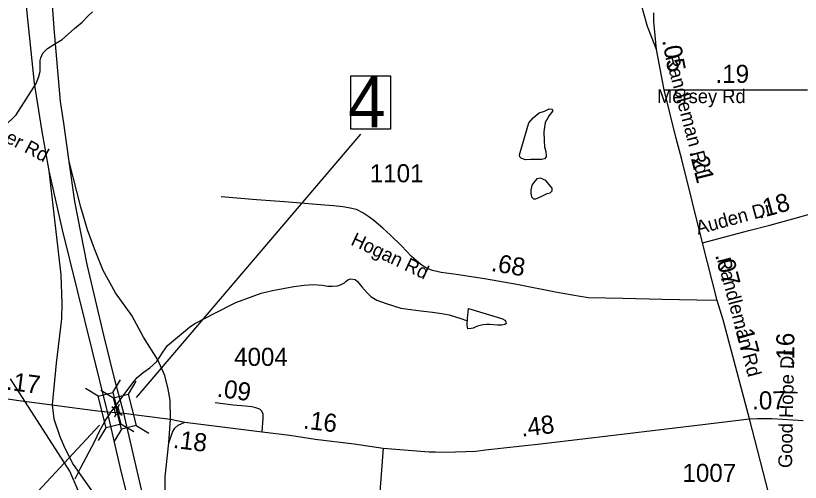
# Model space of a CAD drawing. Extents: x 1662474 to 1856135, y 779280 to 917889.
# Drawn here: x 1754895 to 1760327, y 791226 to 794454 of the extents above; entities that cross this region are included whole.
import ezdxf

# ---------------------------------------------------------------- set-up
doc = ezdxf.new("R2010")
doc.units = 0
for name, color, linetype in [('Exist Hydrographic Misc Water Feature', 7, 'Continuous'), ('Exist Hydrographic Pond Under 1500 Sq Ft', 7, 'Continuous'), ('Exist Road Non-System Type 51 Label', 7, 'Continuous'), ('Exist Road Primary Interstate Divided Center Attributed', 7, 'Continuous'), ('Exist Road Primary Interstate Ramp 1 Lane Attributed', 7, 'Continuous'), ('Exist Road Primary Interstate Structure Standard Bridge CELL', 7, 'Continuous'), ('Exist Road Primary NC Attributed', 7, 'Continuous'), ('Exist Road Primary NC Mileage Hundredths English Label', 7, 'Continuous'), ('Exist Road Primary US Structure Standard Bridge Number Label', 7, 'Continuous'), ('Exist Road Secondary Mileage Hundredths English Label', 7, 'Continuous'), ('Exist Road Secondary Mileage Tenths English Label', 7, 'Continuous'), ('Exist Road Secondary Type 51 Attributed', 7, 'Continuous'), ('Exist Road Secondary Type 51 Label', 7, 'Continuous'), ('Exist Road Secondary Type 51 Number Label', 7, 'Continuous')]:
    doc.layers.add(name, color=color, linetype=linetype)

msp = doc.modelspace()

# ---------------------------------------------------------------- linework, layer by layer
at = {"layer": 'Exist Hydrographic Misc Water Feature'}
for points in [[(1754814.8, 793688.4), (1754897.4, 793767.7), (1755037.1, 793984.7), (1755055.8, 794032.5), (1755064, 794068.4), (1755064.2, 794094.5), (1755064.4, 794126.5), (1755064.6, 794144.5), (1755068.7, 794162.5), (1755083, 794194.3), (1755115.2, 794226), (1755169.6, 794261.6), (1755215.9, 794289.3), (1755302.4, 794364.5), (1755354.7, 794410.2), (1755395.1, 794449.8), (1755425.5, 794481.6)], [(1755306.9, 791249.7), (1755343.6, 791323.5), (1755443.1, 791510.7), (1755475.7, 791580.4), (1755514.2, 791650.1), (1755556.9, 791715.8), (1755706.4, 791914.6), (1755734.7, 791950.4), (1755777.1, 791986), (1755823.3, 792017.7), (1755871.7, 792061.3), (1755912.3, 792125), (1755946.5, 792172.7), (1756097.6, 792299.5), (1756133.9, 792325.2), (1756210.2, 792364.6), (1756268.6, 792394.1), (1756419.1, 792468.9), (1756531.5, 792512), (1756593.6, 792533.5), (1756672, 792552.9), (1756820.2, 792579.6), (1756892.4, 792589), (1756956.4, 792594.6), (1757016.3, 792590.1), (1757056.4, 792583.8), (1757088.2, 792583.5), (1757122.3, 792585.2), (1757144.4, 792593), (1757170.5, 792604.8), (1757182.6, 792616.7), (1757194.6, 792626.6), (1757214.7, 792632.4), (1757244.7, 792628.2), (1757260.7, 792614.1), (1757290.2, 792577.8), (1757327.9, 792537.5), (1757353.8, 792511.3), (1757395.6, 792486.9), (1757459.4, 792462.4), (1757561.1, 792431.6), (1757700.9, 792412.4), (1757780.9, 792401.7), (1757844.9, 792393.2), (1757897, 792384.8), (1757946.8, 792368.4), (1757970.6, 792360.2), (1758022.4, 792341.8)], [(1755327, 791169.4), (1755270, 791301.9), (1754858.9, 791940.4)]]:
    msp.add_lwpolyline(points, dxfattribs=at)
at = {"layer": 'Exist Hydrographic Pond Under 1500 Sq Ft'}
for points in [[(1758425.3, 793456.8), (1758410, 793461.4), (1758394.7, 793467.5), (1758385.5, 793478.2), (1758382.5, 793490.4), (1758420.7, 793618.8), (1758448.2, 793712), (1758477.3, 793747.2), (1758520.1, 793782.3), (1758556.8, 793794.5), (1758588.9, 793809.8), (1758605.7, 793808.3), (1758614.9, 793796.1), (1758587.4, 793764), (1758561.4, 793715.1), (1758550.7, 793649.4), (1758553.7, 793588.2), (1758556.8, 793547), (1758566, 793514.9), (1758567.5, 793485.9), (1758567.5, 793476.7), (1758556.8, 793464.5), (1758538.4, 793458.4), (1758507.9, 793458.4), (1758460.5, 793458.4), (1758425.3, 793456.8)], [(1758598.1, 793275), (1758564.4, 793313.2), (1758527.7, 793330), (1758503.3, 793325.4), (1758488, 793310.1), (1758468.1, 793281.1), (1758462, 793247.5), (1758460.5, 793224.6), (1758466.6, 793201.6), (1758478.8, 793186.3), (1758495.6, 793186.3), (1758533.9, 793203.2), (1758573.6, 793223), (1758595, 793227.6), (1758608.8, 793241.4), (1758610.3, 793259.7), (1758598.1, 793275)], [(1758022.4, 792359.8), (1758029.2, 792427.8), (1758250.7, 792361.9), (1758264.6, 792355.8), (1758280.4, 792347.7), (1758286.6, 792341.6), (1758288.4, 792333.6), (1758290.4, 792323.6), (1758282.2, 792317.7), (1758260.3, 792311.8), (1758230.2, 792312.1), (1758178.3, 792316.6), (1758154.3, 792316.8), (1758132.1, 792314.9), (1758098.1, 792307.2), (1758076.2, 792299.4), (1758062, 792291.5), (1758048.1, 792289.5), (1758024.1, 792287.8), (1758020.2, 792313.8), (1758022.4, 792359.8)]]:
    msp.add_lwpolyline(points, dxfattribs=at)
at = {"layer": 'Exist Road Primary Interstate Divided Center Attributed'}
for points in [[(1755749.2, 799169.7), (1755666.6, 798975.3), (1755391.4, 798202.9), (1755278.7, 797846.2), (1755224.3, 797609.2), (1755176.6, 797405.3), (1755106.4, 797096.6), (1755039.5, 796682), (1755020.5, 796512.5), (1754996, 796381.1), (1754972.7, 796137.4), (1754956.3, 795862.3), (1754934.7, 795530.7), (1754942.8, 794890.2), (1754956.3, 794660.6), (1754970.9, 794473), (1755023.7, 793986.5), (1755072.9, 793665.8), (1755123.9, 793379.7)], [(1755266, 793445.3), (1755227.8, 793711.3), (1755204.1, 793860.7), (1755160.8, 794366), (1755134.9, 794729.9), (1755127.6, 794859.2), (1755122.1, 795257.4), (1755131.2, 795516.1), (1755153.8, 796084), (1755207.8, 796624), (1755253.5, 796991.8), (1755292.5, 797243.7), (1755349.3, 797550.1), (1755432.6, 797912.1), (1755525.1, 798246.8), (1755591.4, 798471), (1755696.5, 798783.9), (1755803.8, 799040.2)], [(1755644.1, 791703), (1755584, 791924.8), (1755503.8, 792244.6), (1755389.9, 792732), (1755304.3, 793167.4), (1755266, 793445.3)], [(1755123.9, 793379.7), (1755216.9, 792972.5), (1755528.4, 791713.9)], [(1755528.4, 791713.9), (1755615.9, 791332.2), (1755737.1, 790837.9), (1755875.5, 790254.9), (1755912, 790049)], [(1756019.5, 790165.6), (1755773.5, 791144.9), (1755644.1, 791703)]]:
    msp.add_lwpolyline(points, dxfattribs=at)
at = {"layer": 'Exist Road Primary Interstate Ramp 1 Lane Attributed'}
msp.add_line((1755955.7, 791498.4), (1755965.7, 791662.9), dxfattribs=at)
for points in [[(1755965.7, 791662.9), (1755963.9, 791794.1), (1755951.1, 791870.6), (1755928.4, 791964), (1755879.2, 792073.3), (1755779, 792230), (1755699.2, 792380.8), (1755584.9, 792537), (1755501.1, 792691.9), (1755441, 792841.3), (1755391.8, 792972.5), (1755346.2, 793129.2), (1755266, 793445.3)], [(1755123.9, 793379.7), (1755207.2, 792660.8), (1755214.4, 792463.3), (1755210.8, 792355.6), (1755174.9, 792050.5), (1755146.7, 791762.2)], [(1755146.7, 791762.2), (1755158.5, 791664.7), (1755199.5, 791541.7), (1755234.2, 791461.5), (1755292.5, 791348.1), (1755391.8, 791207.8), (1755474.7, 791089.8), (1755526.6, 791004.2), (1755572.2, 790926.7), (1755617.7, 790843.8), (1755670.5, 790730.4), (1755784.4, 790469.9), (1755912, 790049)], [(1755955.7, 791498.4), (1755979.4, 791572.7), (1755995.8, 791600.9), (1756019.5, 791621), (1756065.9, 791642.8)], [(1756019.5, 790165.6), (1755975.7, 790442.5), (1755970.3, 790526.3), (1755950.2, 790666.6), (1755934, 790828.5), (1755928.8, 791264.2), (1755955.7, 791498.4)]]:
    msp.add_lwpolyline(points, dxfattribs=at)
at = {"layer": 'Exist Road Primary Interstate Structure Standard Bridge CELL'}
for p, q in [((1755566.5, 791846.8), (1755619.3, 791935.1)), ((1755727, 791924.6), (1755674, 791836.5)), ((1755466.7, 791821.7), (1755378.4, 791874.5)), ((1755483.7, 791864.2), (1755571.8, 791811.1)), ((1755611, 791764.6), (1755604.4, 791747)), ((1755559.3, 791750.8), (1755573.8, 791738.8)), ((1755589.1, 791742.9), (1755601.3, 791697)), ((1755616.5, 791701.1), (1755631.1, 791689.1)), ((1755586.3, 791693), (1755579.7, 791675.4)), ((1755468.4, 791514.7), (1755521.2, 791603.1)), ((1755627.9, 791592.8), (1755574.8, 791504.7)), ((1755711.6, 791575.9), (1755623.3, 791628.7)), ((1755727.8, 791617.6), (1755815.9, 791564.5))]:
    msp.add_line(p, q, dxfattribs=at)
for points in [[(1755521.2, 791603.1), (1755466.2, 791821.6), (1755568.3, 791847.3), (1755623.3, 791628.7)], [(1755674, 791836.5), (1755728.3, 791617.7), (1755626.1, 791592.4), (1755571.8, 791811.1)], [(1755573.8, 791738.8), (1755586, 791692.9), (1755616.6, 791701.1), (1755604.4, 791747)]]:
    msp.add_lwpolyline(points, close=True, dxfattribs=at)
at = {"layer": 'Exist Road Primary NC Attributed'}
for points in [[(1754636.5, 791833.2), (1754916.2, 791792.2), (1755146.7, 791762.2)], [(1755146.7, 791762.2), (1755301.6, 791740.3), (1755463.7, 791721.2), (1755528.4, 791713.9)], [(1755528.4, 791713.9), (1755594, 791708.4), (1755644.1, 791703)], [(1755644.1, 791703), (1755766.2, 791688.4), (1755965.7, 791662.9)], [(1755965.7, 791662.9), (1756065.9, 791642.8), (1756601.3, 791575.1)], [(1757439.5, 791460.9), (1757757.8, 791436.4), (1757801.1, 791436.4), (1757869.5, 791434.5), (1758081.1, 791440.9), (1758146.6, 791451.3), (1758527.3, 791492.9), (1758839.2, 791529.3), (1759614, 791621.9), (1759974.9, 791664)], [(1759974.9, 791664), (1760032.1, 791667.1), (1760131.9, 791668.1), (1760346.1, 791653.1)], [(1756601.3, 791575.1), (1756791.9, 791552), (1756969.1, 791525), (1757238.7, 791492.3), (1757439.5, 791460.9)]]:
    msp.add_lwpolyline(points, dxfattribs=at)
at = {"layer": 'Exist Road Primary US Structure Standard Bridge Number Label'}
for p, q in [((1755732.2, 791812.5), (1757284.2, 793635.4)), ((1755473.8, 791620.5), (1753995.9, 790032.3))]:
    msp.add_line(p, q, dxfattribs=at)
msp.add_lwpolyline([(1757214.4, 794037.4), (1757490.1, 794037.4), (1757490.1, 793669.2), (1757214.4, 793669.2)], close=True, dxfattribs=at)
at = {"layer": 'Exist Road Secondary Type 51 Attributed'}
for p, q in [((1759385.3, 793940.2), (1759331.8, 794219.9)), ((1759385.3, 793940.2), (1760376.3, 793940.2)), ((1759752.4, 792483.6), (1759650.5, 792882)), ((1757439.5, 791460.9), (1757372.6, 790570.4))]:
    msp.add_line(p, q, dxfattribs=at)
for points in [[(1759331.8, 794219.9), (1759293.7, 794314.4), (1759270.1, 794378.7), (1759239.9, 794485), (1759217.5, 794573), (1759190, 794674), (1759176.1, 794710.4), (1759126.2, 794770.1), (1759050.8, 794871.9), (1758897.6, 795050), (1758699.8, 795281), (1758378.9, 795625.7)], [(1759331.8, 794219.9), (1759313.6, 794413.3), (1759312.8, 794473.3)], [(1759650.5, 792882), (1759506.7, 793458.8), (1759465.9, 793613.8), (1759385.3, 793940.2)], [(1759752.4, 792483.6), (1759610.2, 792485.2), (1759371.9, 792490.7), (1759098.2, 792497), (1758860.7, 792502.8), (1758803.2, 792510.8), (1758643.6, 792538.3), (1758363.8, 792594.1), (1758141.5, 792632.4), (1757945.1, 792663.5), (1757840.9, 792677.9), (1757781.2, 792692.2), (1757738, 792708.2), (1757708.9, 792725.3), (1757683, 792745.8), (1757634.4, 792787.9), (1757566.6, 792861.8), (1757487, 792937.5), (1757436.9, 792984.3), (1757375.5, 793037.9), (1757340.9, 793062.1), (1757298.5, 793089.4), (1757254.5, 793112.5), (1757199.2, 793125.1), (1757160.4, 793132.6), (1757094.9, 793139.2), (1757004.9, 793146.3), (1756754.7, 793165.2), (1756562.4, 793179.8), (1756317.8, 793200.9)], [(1759650.5, 792882), (1759971.3, 792968), (1760117.4, 793004.5), (1760276.5, 793048.9), (1760406.9, 793085.3), (1760586.9, 793134.9)], [(1759974.9, 791664), (1759793.9, 792350), (1759752.4, 792483.6)], [(1756601.3, 791575.1), (1756607.6, 791667.3), (1756607.6, 791696.6), (1756598.8, 791717.8), (1756585.5, 791731.1), (1756557.3, 791741.9), (1756529.1, 791747), (1756485.4, 791752.2), (1756400.7, 791759.9), (1756274.8, 791775.3)], [(1760472.1, 788823.6), (1760318.1, 789954), (1760249.4, 790419.7), (1760190.5, 790782.5), (1760156.2, 790978.6), (1760107.1, 791155.1), (1759974.9, 791664)]]:
    msp.add_lwpolyline(points, dxfattribs=at)

# ---------------------------------------------------------------- texts
at = {"layer": 'Exist Road Non-System Type 51 Label'}
msp.add_text('Faulkner Rd', height=95, rotation=332.287, dxfattribs=at).set_placement((1754478.7, 793759.7))
at = {"layer": 'Exist Road Primary NC Mileage Hundredths English Label'}
for s, rotation, p in [('.17', 352.5686, (1754825.2, 791867.1)), ('.07', 0.5968, (1759994.5, 791729.2)), ('.16', 353.0741, (1756881.1, 791598.6)), ('.48', 6.6544, (1758399, 791540.9)), ('.18', 352.7892, (1755980.4, 791464.7))]:
    msp.add_text(s, height=125, rotation=rotation, dxfattribs=at).set_placement(p)
at = {"layer": 'Exist Road Primary US Structure Standard Bridge Number Label'}
msp.add_text('4', height=350, dxfattribs=at).set_placement((1757196.9, 793681))
at = {"layer": 'Exist Road Secondary Mileage Hundredths English Label'}
for s, rotation, p in [('.21', 283.9908, (1759557.8, 793512.4)), ('.18', 15.5624, (1760041.3, 793048.2)), ('.68', 350.239, (1758181.7, 792688.9)), ('.07', 284.3223, (1759736.3, 792798.3)), ('.17', 284.777, (1759867, 792317.8)), ('.16', 89.7873, (1760285.2, 792027.9))]:
    msp.add_text(s, height=125, rotation=rotation, dxfattribs=at).set_placement(p)
at = {"layer": 'Exist Road Secondary Mileage Tenths English Label'}
for s, rotation, p in [('.05', 280.8231, (1759370.1, 794283.2)), ('.09', 351.9037, (1756283.9, 791819.2))]:
    msp.add_text(s, height=125, rotation=rotation, dxfattribs=at).set_placement(p)
msp.add_text('.19', height=125, dxfattribs=at).set_placement((1759740.2, 793989.4))
at = {"layer": 'Exist Road Secondary Type 51 Label'}
for s, rotation, p in [('Randleman Rd', 284.8017, (1759391.9, 794168.3)), ('Auden Dr', 15.2412, (1759619, 792939.1)), ('Hogan Rd', 334.6302, (1757208.7, 792872.4)), ('Randleman Rd', 284.8017, (1759750.4, 792767.1)), ('Good Hope Dr', 88.8848, (1760269.5, 791323.8))]:
    msp.add_text(s, height=95, rotation=rotation, dxfattribs=at).set_placement(p)
msp.add_text('Mersey Rd', height=95, dxfattribs=at).set_placement((1759335, 793849.1))
at = {"layer": 'Exist Road Secondary Type 51 Number Label'}
for s, p in [('1101', (1757346.6, 793301.4)), ('4004', (1756407, 792031.1)), ('1007', (1759511.4, 791228.4))]:
    msp.add_text(s, height=125, dxfattribs=at).set_placement(p)

doc.saveas('drawing.dxf')
